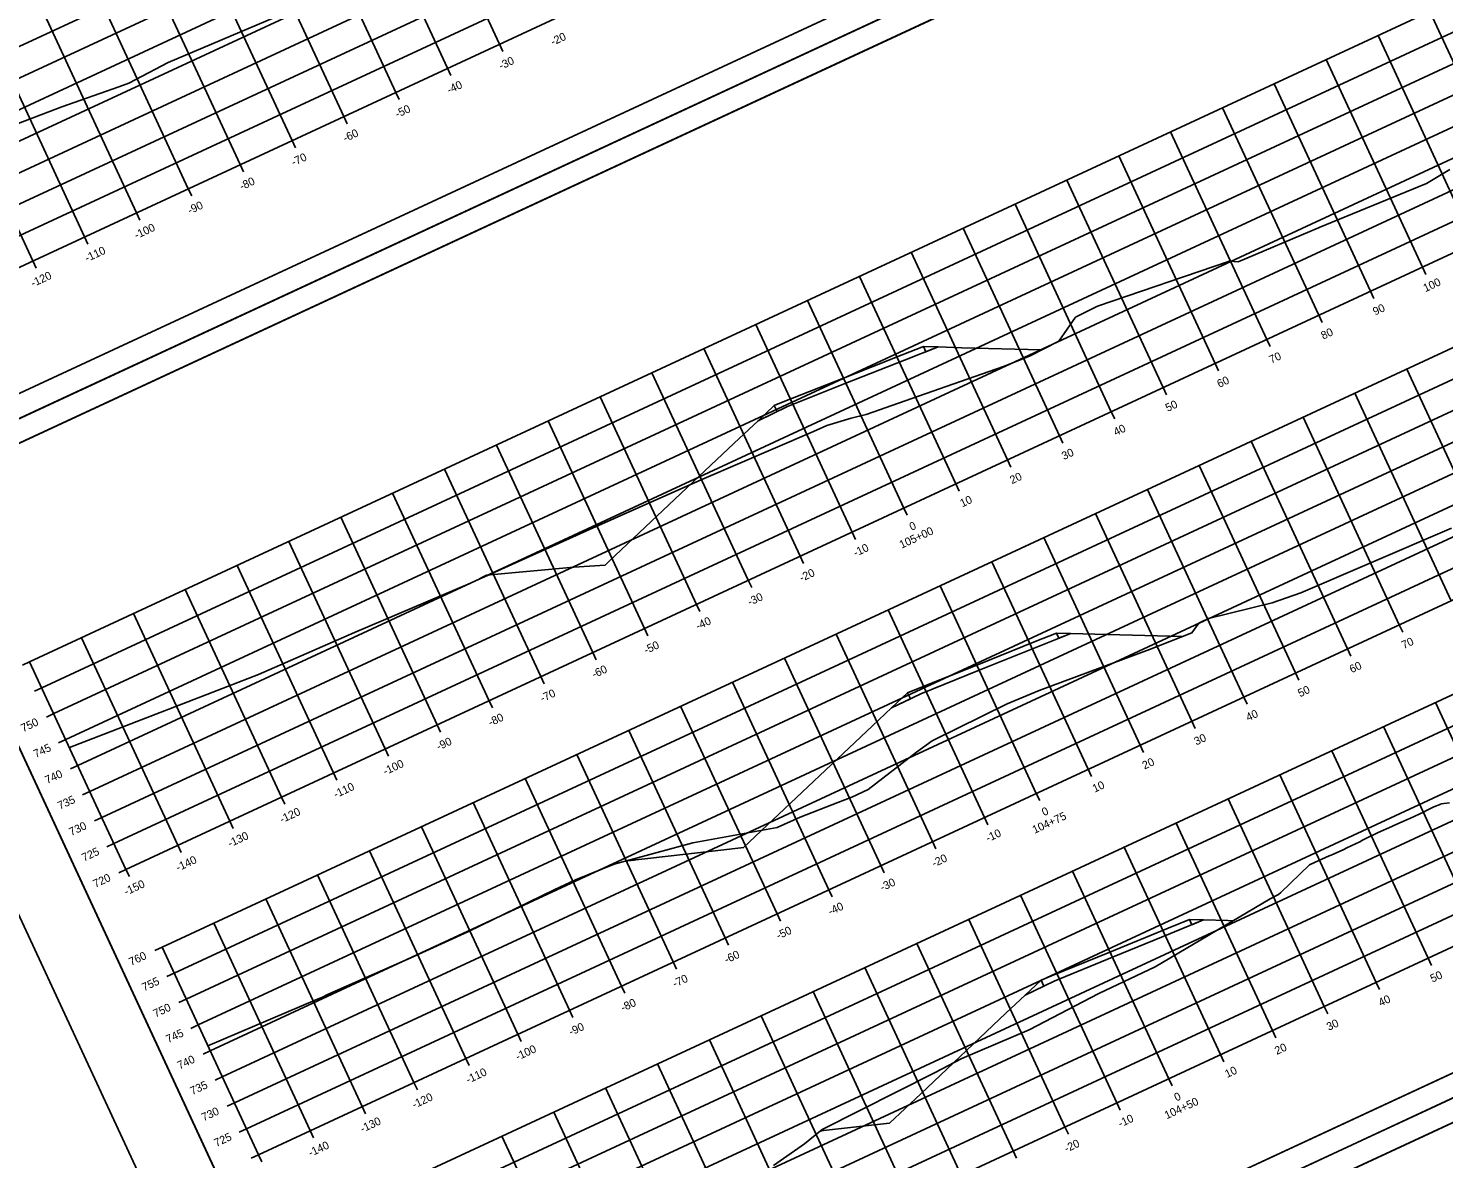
# Model space of a CAD drawing. Extents: x 1354696 to 1366163, y 660729 to 670380.
# Drawn here: x 1356545.1 to 1356792.7, y 665117.7 to 665315.3 of the extents above; entities that cross this region are included whole.
import ezdxf

# ---------------------------------------------------------------- set-up
doc = ezdxf.new("R2010")
doc.units = 0
for name, color, linetype in [('Default', 7, 'Continuous'), ('R_Alt Surface', 7, 'Continuous'), ('R_Axis', 7, 'Continuous'), ('R_Axis Annot', 7, 'Continuous'), ('R_Border', 7, 'Continuous'), ('R_Exist Surface', 7, 'Continuous'), ('R_Fin Surface', 7, 'Continuous'), ('R_Grid', 7, 'Continuous'), ('R_No Plot', 7, 'Continuous')]:
    doc.layers.add(name, color=color, linetype=linetype)

msp = doc.modelspace()

# ---------------------------------------------------------------- linework, layer by layer
at = {"layer": 'Default'}
for points in [[(1356701.67, 665259.65), (1356702.09, 665258.74), (1356704.21, 665259.58)], [(1356675.58, 665249.36), (1356676.06, 665248.31), (1356672.74, 665246.69)], [(1356724.92, 665209.57), (1356725.34, 665208.66), (1356727.42, 665209.49)], [(1356698.9, 665199.12), (1356699.39, 665198.08), (1356696.1, 665196.47)], [(1356748.18, 665159.48), (1356748.6, 665158.57), (1356750.64, 665159.41)], [(1356722.23, 665148.88), (1356722.71, 665147.85), (1356719.46, 665146.26)]]:
    msp.add_lwpolyline(points, close=True, dxfattribs=at)
at = {"layer": 'R_Alt Surface'}
for points in [[(1356672.74, 665246.69), (1356677.86, 665249.19), (1356688.11, 665253.23), (1356698.36, 665257.27), (1356704.21, 665259.58)], [(1356696.1, 665196.47), (1356701.18, 665198.96), (1356711.4, 665203.06), (1356721.63, 665207.17), (1356727.42, 665209.49)], [(1356719.46, 665146.26), (1356724.5, 665148.73), (1356734.7, 665152.89), (1356744.89, 665157.06), (1356750.64, 665159.41)], [(1356722.23, 665148.88), (1356724.08, 665149.63), (1356734.28, 665153.8), (1356744.47, 665157.97), (1356748.18, 665159.48)]]:
    msp.add_lwpolyline(points, dxfattribs=at)
at = {"layer": 'R_Axis'}
for p, q in [((1356518.67, 665261.98), (1356790.78, 665388.31)), ((1356628.1, 665311.25), (1356627.51, 665312.52)), ((1356619.03, 665307.03), (1356618.44, 665308.3)), ((1356609.96, 665302.82), (1356609.37, 665304.09)), ((1356600.89, 665298.61), (1356600.3, 665299.88)), ((1356562.19, 665168.25), (1356834.29, 665294.59)), ((1356591.82, 665294.4), (1356591.23, 665295.67)), ((1356582.75, 665290.19), (1356582.16, 665291.46)), ((1356573.68, 665285.98), (1356573.09, 665287.25)), ((1356564.61, 665281.77), (1356564.02, 665283.04)), ((1356555.54, 665277.56), (1356554.95, 665278.83)), ((1356546.47, 665273.35), (1356545.88, 665274.62)), ((1356789.53, 665272.26), (1356788.94, 665273.53)), ((1356780.46, 665268.05), (1356779.87, 665269.32)), ((1356771.39, 665263.84), (1356770.8, 665265.11)), ((1356762.32, 665259.63), (1356761.73, 665260.9)), ((1356753.25, 665255.42), (1356752.66, 665256.69)), ((1356744.18, 665251.21), (1356743.59, 665252.47)), ((1356735.11, 665246.99), (1356734.52, 665248.26)), ((1356585.35, 665118.37), (1356857.45, 665244.7)), ((1356726.04, 665242.78), (1356725.45, 665244.05)), ((1356716.97, 665238.57), (1356716.38, 665239.84)), ((1356707.9, 665234.36), (1356707.31, 665235.63)), ((1356698.83, 665230.15), (1356698.24, 665231.42)), ((1356689.76, 665225.94), (1356689.17, 665227.21)), ((1356680.69, 665221.73), (1356680.1, 665223)), ((1356671.62, 665217.52), (1356671.03, 665218.79)), ((1356662.55, 665213.31), (1356661.96, 665214.58)), ((1356653.48, 665209.09), (1356652.89, 665210.36)), ((1356785.48, 665209.74), (1356784.89, 665211.01)), ((1356644.41, 665204.88), (1356643.82, 665206.15)), ((1356776.41, 665205.53), (1356775.82, 665206.8)), ((1356544.07, 665203.95), (1356545.34, 665204.54)), ((1356562.19, 665168.25), (1356545.34, 665204.54)), ((1356767.34, 665201.32), (1356766.75, 665202.59)), ((1356546.18, 665199.41), (1356547.45, 665200)), ((1356635.34, 665200.67), (1356634.75, 665201.94)), ((1356626.27, 665196.46), (1356625.68, 665197.73)), ((1356758.27, 665197.11), (1356757.68, 665198.38)), ((1356548.28, 665194.88), (1356549.55, 665195.47)), ((1356608.51, 665068.48), (1356880.61, 665194.81)), ((1356617.2, 665192.25), (1356616.61, 665193.52)), ((1356749.2, 665192.9), (1356748.61, 665194.17)), ((1356550.39, 665190.34), (1356551.66, 665190.93)), ((1356740.13, 665188.69), (1356739.54, 665189.96)), ((1356608.13, 665188.04), (1356607.54, 665189.31)), ((1356552.5, 665185.81), (1356553.76, 665186.39)), ((1356599.06, 665183.83), (1356598.47, 665185.1)), ((1356731.06, 665184.48), (1356730.47, 665185.75)), ((1356554.6, 665181.27), (1356555.87, 665181.86)), ((1356589.99, 665179.62), (1356589.4, 665180.89)), ((1356721.99, 665180.26), (1356721.4, 665181.53)), ((1356556.71, 665176.74), (1356557.98, 665177.32)), ((1356580.92, 665175.41), (1356580.33, 665176.68)), ((1356712.92, 665176.05), (1356712.33, 665177.32)), ((1356558.81, 665172.2), (1356560.08, 665172.79)), ((1356703.85, 665171.84), (1356703.26, 665173.11)), ((1356571.85, 665171.2), (1356571.26, 665172.47)), ((1356560.92, 665167.67), (1356562.19, 665168.25)), ((1356562.78, 665166.98), (1356562.19, 665168.25)), ((1356694.78, 665167.63), (1356694.19, 665168.9)), ((1356685.71, 665163.42), (1356685.12, 665164.69)), ((1356676.64, 665159.21), (1356676.05, 665160.48)), ((1356667.57, 665155), (1356666.98, 665156.27)), ((1356567.23, 665154.06), (1356568.5, 665154.65)), ((1356585.35, 665118.37), (1356568.5, 665154.65)), ((1356658.5, 665150.79), (1356657.91, 665152.06)), ((1356790.5, 665151.43), (1356789.91, 665152.7)), ((1356569.34, 665149.52), (1356570.61, 665150.11)), ((1356649.43, 665146.58), (1356648.84, 665147.85)), ((1356781.43, 665147.22), (1356780.84, 665148.49)), ((1356571.44, 665144.99), (1356572.71, 665145.58)), ((1356640.36, 665142.37), (1356639.77, 665143.63)), ((1356772.36, 665143.01), (1356771.77, 665144.28)), ((1356573.55, 665140.45), (1356574.82, 665141.04)), ((1356631.29, 665138.15), (1356630.7, 665139.42)), ((1356763.29, 665138.8), (1356762.7, 665140.07)), ((1356575.66, 665135.92), (1356576.93, 665136.51)), ((1356754.22, 665134.59), (1356753.63, 665135.86)), ((1356622.22, 665133.94), (1356621.63, 665135.21)), ((1356577.76, 665131.38), (1356579.03, 665131.97)), ((1356613.15, 665129.73), (1356612.56, 665131)), ((1356745.15, 665130.38), (1356744.56, 665131.65)), ((1356579.87, 665126.85), (1356581.14, 665127.44)), ((1356604.08, 665125.52), (1356603.49, 665126.79)), ((1356736.08, 665126.17), (1356735.49, 665127.44)), ((1356727.01, 665121.96), (1356726.42, 665123.23)), ((1356581.97, 665122.31), (1356583.24, 665122.9)), ((1356595.01, 665121.31), (1356594.42, 665122.58)), ((1356584.08, 665117.78), (1356585.35, 665118.37)), ((1356585.94, 665117.1), (1356585.35, 665118.37)), ((1356717.94, 665117.75), (1356717.35, 665119.02))]:
    msp.add_line(p, q, dxfattribs=at)
at = {"layer": 'R_Border'}
for p, q in [((1356806.62, 665373.62), (1356519.84, 665240.47)), ((1356523.15, 665233.33), (1356809.93, 665366.47)), ((1356661.6, 665297.32), (1356661.6, 665297.32)), ((1356661.6, 665297.32), (1356661.6, 665297.32)), ((1356609.67, 665046.97), (1356523.15, 665233.33)), ((1356896.45, 665180.12), (1356609.67, 665046.97)), ((1356612.99, 665039.83), (1356899.77, 665172.97))]:
    msp.add_line(p, q, dxfattribs=at)
at = {"layer": 'R_Exist Surface'}
for points in [[(1356533.18, 665294.79), (1356550.99, 665301.57), (1356560.92, 665305.07), (1356562.67, 665305.67), (1356569.58, 665309.33), (1356588.19, 665317.2)], [(1356552.29, 665189.58), (1356578.11, 665199.53), (1356585.36, 665202.32), (1356602.18, 665209.64), (1356622.44, 665218.28), (1356624.06, 665219.04), (1356624.9, 665219.38), (1356642.73, 665227.41), (1356652.91, 665231.96), (1356663.33, 665236.56), (1356682.04, 665244.62), (1356682.97, 665245.02), (1356684.75, 665245.85), (1356689.05, 665247.1), (1356691.63, 665247.78), (1356698.45, 665250.18), (1356705.62, 665252.65), (1356715.69, 665256.16), (1356720.19, 665257.97), (1356725.33, 665260.58), (1356728.28, 665264.81), (1356732.09, 665266.7), (1356755.01, 665274.51), (1356755.15, 665274.58), (1356756.71, 665274.48), (1356770.77, 665280.38), (1356770.85, 665280.42), (1356770.86, 665280.42), (1356770.9, 665280.44), (1356789.67, 665288.14), (1356793.7, 665290.63)], [(1356576.52, 665137.39), (1356595.69, 665145.54), (1356596.54, 665145.93), (1356596.8, 665146.05), (1356597.33, 665146.29), (1356611.99, 665152.81), (1356622, 665157.34), (1356637.09, 665164.69), (1356640.8, 665166.43), (1356647.55, 665169.18), (1356661.31, 665172.88), (1356676.1, 665175.58), (1356680.1, 665177.4), (1356686.67, 665179.95), (1356689.15, 665180.85), (1356691.97, 665182.23), (1356700.47, 665188.71), (1356703.18, 665190.71), (1356716.28, 665197.16), (1356719.09, 665198.38), (1356721.93, 665199.49), (1356741.18, 665206.66), (1356748.61, 665209.58), (1356749.85, 665211.31), (1356750.15, 665211.46), (1356751.51, 665212.09), (1356762.67, 665214.83), (1356767.66, 665216.57), (1356779.63, 665221.7), (1356794, 665227.91)], [(1356675.43, 665116.45), (1356680.88, 665120.27), (1356683.95, 665122.75), (1356703.57, 665132.69), (1356708.38, 665135.17), (1356720.18, 665140.2), (1356732.34, 665146.57), (1356742.21, 665151.2), (1356762.28, 665163.08), (1356763.75, 665163.88), (1356764.17, 665164.18), (1356769.17, 665169.02), (1356770.8, 665169.77), (1356771.35, 665170.03), (1356772.63, 665170.59), (1356773, 665170.74), (1356775.16, 665171.75), (1356775.74, 665172.03), (1356777.96, 665173.09), (1356778.46, 665173.34), (1356778.94, 665173.56), (1356781.18, 665174.67), (1356783.58, 665175.77), (1356783.93, 665175.93), (1356786.42, 665177.02), (1356786.71, 665177.14), (1356789.25, 665178.31), (1356789.55, 665178.46), (1356790.95, 665179.17), (1356792.14, 665179.66), (1356792.19, 665179.68), (1356793.66, 665179.9)]]:
    msp.add_lwpolyline(points, dxfattribs=at)
at = {"layer": 'R_Fin Surface'}
for points in [[(1356623.82, 665218.92), (1356624.42, 665219.26), (1356625.23, 665219.68), (1356640.54, 665221.08), (1356645.98, 665221.44), (1356646.31, 665221.74), (1356646.71, 665222.12), (1356663.44, 665237.91), (1356665.54, 665239.89), (1356669.44, 665243.57), (1356672.74, 665246.69), (1356675.58, 665249.36), (1356677.44, 665250.1), (1356687.69, 665254.14), (1356697.94, 665258.18), (1356701.67, 665259.65), (1356704.21, 665259.58), (1356708.38, 665259.45), (1356722.32, 665259.05)], [(1356649.44, 665169.69), (1356651.09, 665169.88), (1356651.38, 665169.92), (1356654.52, 665170.27), (1356655.42, 665170.37), (1356656.99, 665170.55), (1356666.76, 665171.66), (1356670.21, 665172.05), (1356692.77, 665193.33), (1356696.1, 665196.47), (1356698.9, 665199.12), (1356700.76, 665199.87), (1356710.98, 665203.97), (1356721.21, 665208.07), (1356724.92, 665209.57), (1356727.42, 665209.49), (1356731.63, 665209.37), (1356746.95, 665208.93)], [(1356683.64, 665122.5), (1356684.19, 665122.57), (1356695.73, 665123.88), (1356701.19, 665129.03), (1356716.1, 665143.09), (1356719.46, 665146.26), (1356722.23, 665148.88), (1356724.08, 665149.63), (1356734.28, 665153.8), (1356744.47, 665157.97), (1356748.18, 665159.48), (1356750.64, 665159.41), (1356754.88, 665159.29), (1356755.83, 665159.26)]]:
    msp.add_lwpolyline(points, dxfattribs=at)
at = {"layer": 'R_Grid'}
for p, q in [((1356503.93, 665293.73), (1356776.04, 665420.06)), ((1356506.04, 665289.19), (1356778.14, 665415.52)), ((1356508.14, 665284.66), (1356780.25, 665410.99)), ((1356510.25, 665280.12), (1356782.35, 665406.45)), ((1356512.35, 665275.59), (1356784.46, 665401.92)), ((1356514.46, 665271.05), (1356786.56, 665397.38)), ((1356516.57, 665266.52), (1356788.67, 665392.85)), ((1356518.67, 665261.98), (1356790.78, 665388.31)), ((1356627.51, 665312.52), (1356610.67, 665348.8)), ((1356618.44, 665308.3), (1356601.6, 665344.59)), ((1356609.37, 665304.09), (1356592.53, 665340.37)), ((1356600.3, 665299.88), (1356583.46, 665336.16)), ((1356591.23, 665295.67), (1356574.39, 665331.95)), ((1356545.34, 665204.54), (1356817.45, 665330.87)), ((1356547.45, 665200), (1356819.55, 665326.33)), ((1356582.16, 665291.46), (1356565.32, 665327.74)), ((1356549.55, 665195.47), (1356821.66, 665321.8)), ((1356573.09, 665287.25), (1356556.25, 665323.53)), ((1356564.02, 665283.04), (1356547.18, 665319.32)), ((1356551.66, 665190.93), (1356823.76, 665317.26)), ((1356807.08, 665281.95), (1356790.24, 665318.23)), ((1356554.95, 665278.83), (1356538.11, 665315.11)), ((1356798.01, 665277.74), (1356781.17, 665314.02)), ((1356553.76, 665186.39), (1356825.87, 665312.73)), ((1356545.88, 665274.62), (1356529.04, 665310.9)), ((1356788.94, 665273.53), (1356772.1, 665309.81)), ((1356555.87, 665181.86), (1356827.97, 665308.19)), ((1356779.87, 665269.32), (1356763.03, 665305.6)), ((1356557.98, 665177.32), (1356830.08, 665303.66)), ((1356770.8, 665265.11), (1356753.96, 665301.39)), ((1356560.08, 665172.79), (1356832.19, 665299.12)), ((1356761.73, 665260.9), (1356744.89, 665297.18)), ((1356562.19, 665168.25), (1356834.29, 665294.59)), ((1356752.66, 665256.69), (1356735.82, 665292.97)), ((1356743.59, 665252.47), (1356726.75, 665288.76)), ((1356734.52, 665248.26), (1356717.68, 665284.54)), ((1356568.5, 665154.65), (1356840.61, 665280.98)), ((1356725.45, 665244.05), (1356708.61, 665280.33)), ((1356570.61, 665150.11), (1356842.71, 665276.44)), ((1356716.38, 665239.84), (1356699.54, 665276.12)), ((1356572.71, 665145.58), (1356844.82, 665271.91)), ((1356707.31, 665235.63), (1356690.47, 665271.91)), ((1356574.82, 665141.04), (1356846.92, 665267.37)), ((1356698.24, 665231.42), (1356681.39, 665267.7)), ((1356576.93, 665136.51), (1356849.03, 665262.84)), ((1356689.17, 665227.21), (1356672.32, 665263.49)), ((1356680.1, 665223), (1356663.25, 665259.28)), ((1356579.03, 665131.97), (1356851.14, 665258.3)), ((1356671.03, 665218.79), (1356654.18, 665255.07)), ((1356803.03, 665219.43), (1356786.19, 665255.71)), ((1356581.14, 665127.44), (1356853.24, 665253.77)), ((1356661.96, 665214.58), (1356645.11, 665250.86)), ((1356793.96, 665215.22), (1356777.12, 665251.5)), ((1356583.24, 665122.9), (1356855.35, 665249.23)), ((1356784.89, 665211.01), (1356768.05, 665247.29)), ((1356585.35, 665118.37), (1356857.45, 665244.7)), ((1356652.89, 665210.36), (1356636.04, 665246.65)), ((1356643.82, 665206.15), (1356626.97, 665242.43)), ((1356775.82, 665206.8), (1356758.98, 665243.08)), ((1356634.75, 665201.94), (1356617.9, 665238.22)), ((1356766.75, 665202.59), (1356749.91, 665238.87)), ((1356757.68, 665198.38), (1356740.84, 665234.66)), ((1356625.68, 665197.73), (1356608.83, 665234.01)), ((1356591.66, 665104.76), (1356863.77, 665231.09)), ((1356616.61, 665193.52), (1356599.76, 665229.8)), ((1356748.61, 665194.17), (1356731.77, 665230.45)), ((1356607.54, 665189.31), (1356590.69, 665225.59)), ((1356593.77, 665100.23), (1356865.87, 665226.56)), ((1356739.54, 665189.96), (1356722.7, 665226.24)), ((1356598.47, 665185.1), (1356581.62, 665221.38)), ((1356595.88, 665095.69), (1356867.98, 665222.02)), ((1356730.47, 665185.75), (1356713.63, 665222.03)), ((1356589.4, 665180.89), (1356572.55, 665217.17)), ((1356597.98, 665091.16), (1356870.08, 665217.49)), ((1356721.4, 665181.53), (1356704.56, 665217.81)), ((1356580.33, 665176.68), (1356563.48, 665212.96)), ((1356600.09, 665086.62), (1356872.19, 665212.95)), ((1356712.33, 665177.32), (1356695.49, 665213.6)), ((1356571.26, 665172.47), (1356554.41, 665208.75)), ((1356602.19, 665082.09), (1356874.3, 665208.42)), ((1356703.26, 665173.11), (1356686.42, 665209.39)), ((1356694.19, 665168.9), (1356677.35, 665205.18)), ((1356562.19, 665168.25), (1356545.34, 665204.54)), ((1356604.3, 665077.55), (1356876.4, 665203.88)), ((1356685.12, 665164.69), (1356668.27, 665200.97)), ((1356606.4, 665073.02), (1356878.51, 665199.35)), ((1356808.05, 665161.13), (1356791.21, 665197.41)), ((1356676.05, 665160.48), (1356659.2, 665196.76)), ((1356608.51, 665068.48), (1356880.61, 665194.81)), ((1356666.98, 665156.27), (1356650.13, 665192.55)), ((1356798.98, 665156.91), (1356782.14, 665193.2)), ((1356657.91, 665152.06), (1356641.06, 665188.34)), ((1356789.91, 665152.7), (1356773.07, 665188.98)), ((1356648.84, 665147.85), (1356631.99, 665184.13)), ((1356780.84, 665148.49), (1356764, 665184.77)), ((1356771.77, 665144.28), (1356754.93, 665180.56)), ((1356639.77, 665143.63), (1356622.92, 665179.92)), ((1356630.7, 665139.42), (1356613.85, 665175.7)), ((1356762.7, 665140.07), (1356745.86, 665176.35)), ((1356621.63, 665135.21), (1356604.78, 665171.49)), ((1356753.63, 665135.86), (1356736.79, 665172.14)), ((1356744.56, 665131.65), (1356727.72, 665167.93)), ((1356612.56, 665131), (1356595.71, 665167.28)), ((1356603.49, 665126.79), (1356586.64, 665163.07)), ((1356735.49, 665127.44), (1356718.65, 665163.72)), ((1356594.42, 665122.58), (1356577.57, 665158.86)), ((1356726.42, 665123.23), (1356709.58, 665159.51)), ((1356717.35, 665119.02), (1356700.51, 665155.3)), ((1356585.35, 665118.37), (1356568.5, 665154.65)), ((1356708.28, 665114.8), (1356691.44, 665151.08)), ((1356699.21, 665110.59), (1356682.37, 665146.87)), ((1356690.14, 665106.38), (1356673.3, 665142.66)), ((1356681.07, 665102.17), (1356664.23, 665138.45)), ((1356672, 665097.96), (1356655.16, 665134.24)), ((1356662.93, 665093.75), (1356646.08, 665130.03)), ((1356653.86, 665089.54), (1356637.01, 665125.82)), ((1356644.79, 665085.33), (1356627.94, 665121.61))]:
    msp.add_line(p, q, dxfattribs=at)
at = {"layer": 'R_No Plot'}
for p, q in [((1356510.26, 665231.64), (1356812.6, 665372.01)), ((1356510.27, 665231.64), (1356812.6, 665372.01)), ((1356600.1, 665038.14), (1356902.44, 665178.51)), ((1356600.1, 665038.14), (1356902.44, 665178.51))]:
    msp.add_line(p, q, dxfattribs=at)
for points in [[(1356420.42, 665425.14), (1356722.77, 665565.51), (1356812.6, 665372.01), (1356510.26, 665231.64)], [(1356645.49, 665525.33), (1356663.28, 665533.6), (1356667.44, 665524.63), (1356682.06, 665531.42), (1356703.1, 665541.19), (1356715.06, 665515.7), (1356736.11, 665525.47), (1356806.62, 665373.62), (1356519.84, 665240.47), (1356433.32, 665426.83)], [(1356510.26, 665231.64), (1356812.6, 665372.01), (1356902.44, 665178.51), (1356600.1, 665038.14)], [(1356735.32, 665331.83), (1356753.12, 665340.1), (1356757.28, 665331.13), (1356771.89, 665337.92), (1356792.94, 665347.69), (1356804.9, 665322.2), (1356825.95, 665331.97), (1356896.45, 665180.12), (1356609.67, 665046.97), (1356523.15, 665233.33)], [(1356600.1, 665038.14), (1356902.44, 665178.51), (1356992.28, 664985.01), (1356689.93, 664844.64)], [(1356825.16, 665138.33), (1356842.96, 665146.59), (1356847.12, 665137.63), (1356861.73, 665144.42), (1356882.77, 665154.19), (1356894.74, 665128.7), (1356915.79, 665138.47), (1356986.29, 664986.62), (1356699.51, 664853.47), (1356612.99, 665039.83)]]:
    msp.add_lwpolyline(points, close=True, dxfattribs=at)

# ---------------------------------------------------------------- texts
at = {"layer": 'R_Axis Annot'}
for s, p in [('-20', (1356636.85, 665312.22)), ('-30', (1356627.78, 665308.01)), ('-40', (1356618.71, 665303.8)), ('-50', (1356609.64, 665299.59)), ('-60', (1356600.54, 665295.36)), ('-70', (1356591.5, 665291.16)), ('-80', (1356582.43, 665286.95)), ('-90', (1356573.36, 665282.74)), ('-100', (1356564.03, 665278.41)), ('-110', (1356555.37, 665274.39)), ('-120', (1356545.94, 665270.01)), ('100', (1356789.46, 665269.14)), ('90', (1356780.65, 665265.05)), ('80', (1356771.58, 665260.84)), ('70', (1356762.51, 665256.63)), ('60', (1356753.41, 665252.41)), ('50', (1356744.37, 665248.21)), ('40', (1356735.3, 665244)), ('30', (1356726.23, 665239.79)), ('20', (1356717.16, 665235.58)), ('10', (1356708.45, 665231.53)), ('105+00', (1356697.84, 665224.29)), ('0', (1356699.59, 665227.42)), ('-10', (1356689.79, 665222.87)), ('-20', (1356680.36, 665218.49)), ('-30', (1356671.29, 665214.28)), ('-40', (1356662.22, 665210.07)), ('-50', (1356653.15, 665205.86)), ('70', (1356785.67, 665206.74)), ('-60', (1356644.05, 665201.63)), ('60', (1356776.57, 665202.52)), ('50', (1356767.53, 665198.32)), ('-70', (1356635.01, 665197.43)), ('-80', (1356625.94, 665193.22)), ('40', (1356758.46, 665194.11)), ('750', (1356544.2, 665192.21)), ('745', (1356546.41, 665187.72)), ('-90', (1356616.87, 665189.01)), ('30', (1356749.39, 665189.9)), ('20', (1356740.32, 665185.69)), ('740', (1356548.41, 665183.14)), ('-100', (1356607.54, 665184.68)), ('-110', (1356598.88, 665180.66)), ('10', (1356731.61, 665181.65)), ('735', (1356550.63, 665178.65)), ('-120', (1356589.45, 665176.28)), ('104+75', (1356721.1, 665174.45)), ('0', (1356722.75, 665177.53)), ('730', (1356552.62, 665174.07)), ('-10', (1356712.95, 665172.98)), ('-130', (1356580.38, 665172.07)), ('725', (1356554.84, 665169.58)), ('-140', (1356571.31, 665167.86)), ('-20', (1356703.52, 665168.6)), ('720', (1356556.83, 665165)), ('-150', (1356562.24, 665163.65)), ('-30', (1356694.45, 665164.39)), ('-40', (1356685.38, 665160.18)), ('-50', (1356676.31, 665155.97)), ('760', (1356563.09, 665151.36)), ('-60', (1356667.21, 665151.75)), ('50', (1356790.69, 665148.44)), ('755', (1356565.36, 665146.91)), ('-70', (1356658.17, 665147.55)), ('-80', (1356649.1, 665143.34)), ('40', (1356781.62, 665144.23)), ('750', (1356567.36, 665142.32)), ('-90', (1356640.03, 665139.13)), ('30', (1356772.55, 665140.01)), ('745', (1356569.58, 665137.84)), ('740', (1356571.57, 665133.25)), ('-100', (1356630.7, 665134.8)), ('20', (1356763.48, 665135.8)), ('-110', (1356622.04, 665130.77)), ('10', (1356754.77, 665131.76)), ('735', (1356573.79, 665128.77)), ('-120', (1356612.61, 665126.4)), ('104+50', (1356744.21, 665124.54)), ('0', (1356745.91, 665127.65)), ('730', (1356575.78, 665124.18)), ('-130', (1356603.54, 665122.19)), ('-10', (1356736.11, 665123.1)), ('725', (1356578, 665119.7)), ('-140', (1356594.47, 665117.97)), ('-20', (1356726.68, 665118.72))]:
    msp.add_text(s, height=1.4, rotation=24.9042, dxfattribs=at).set_placement(p)

doc.saveas('drawing.dxf')
